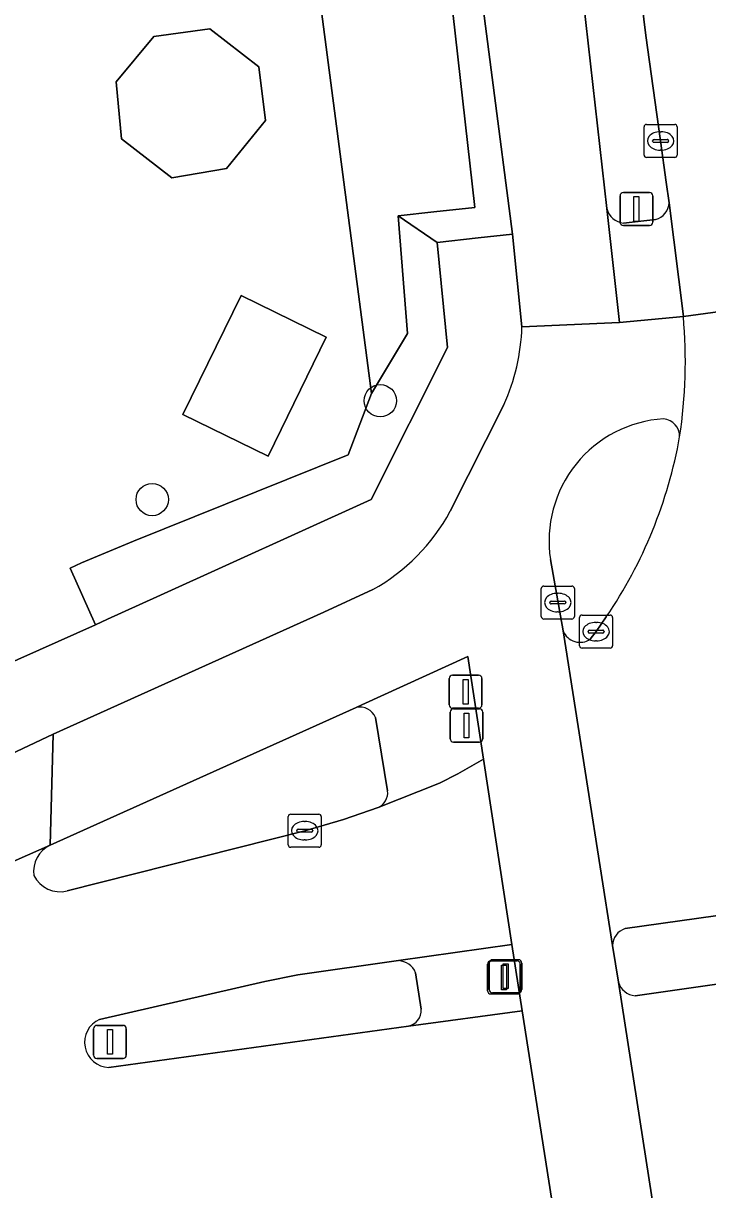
# Model space of a CAD drawing. Extents: x 158472 to 159562, y 388525 to 389606.
# Drawn here: x 159434.43 to 159455.14, y 389088.52 to 389123.84 of the extents above; entities that cross this region are included whole.
import ezdxf

# ---------------------------------------------------------------- set-up
doc = ezdxf.new("R2010")
doc.units = 0
for name, color, linetype in [('IMGEO_Berm_groen', 7, 'Continuous'), ('IMGEO_Boom', 7, 'Continuous'), ('IMGEO_Drukknoppaal', 7, 'Continuous'), ('IMGEO_Erf', 7, 'Continuous'), ('IMGEO_Fietspad_gesloten', 7, 'Continuous'), ('IMGEO_Groenvoorziening', 7, 'Continuous'), ('IMGEO_Kolk', 7, 'Continuous'), ('IMGEO_Pand', 7, 'Continuous'), ('IMGEO_Rijbaan_lokaal_gesloten', 7, 'Continuous'), ('IMGEO_Rijbaan_regionaal_gesloten', 7, 'Continuous'), ('IMGEO_Verkeersbordpaal', 7, 'Continuous'), ('IMGEO_Verkeerseiland_gesloten', 7, 'Continuous'), ('IMGEO_Verkeerseiland_groen', 7, 'Continuous'), ('IMGEO_Verkeersregelinstallatiepaal', 7, 'Continuous'), ('IMGEO_Voetpad_open', 7, 'Continuous')]:
    doc.layers.add(name, color=color, linetype=linetype)

msp = doc.modelspace()

# ---------------------------------------------------------------- linework, layer by layer
at = {"layer": 'IMGEO_Berm_groen'}
for points in [[(159440.638, 389209.165), (159439.194, 389230.409), (159437.69, 389250.509), (159437.043, 389251.371), (159436.841, 389251.663), (159440.189, 389205.477), (159440.992, 389185.011), (159443.773, 389156.646), (159448.098, 389118.263), (159446.858, 389118.128), (159445.778, 389118.011), (159446.958, 389117.207), (159448.202, 389117.341), (159449.238, 389117.453), (159448.006, 389126.954), (159446.342, 389141.566), (159444.822, 389156.745), (159444.814, 389156.823), (159443.183, 389172.555)], [(159453.978, 389118.408), (159453.892, 389119.034), (159453.721, 389120.277), (159453.276, 389123.475), (159452.908, 389126.447), (159452.073, 389134.594), (159451.334, 389142.285), (159450.699, 389148.899), (159449.347, 389163.242), (159448.378, 389173.58), (159447.371, 389183.917), (159446.467, 389193.326), (159445.583, 389202.694), (159445.492, 389203.938)], [(159446.259, 389173.133), (159447.887, 389157), (159449.406, 389142.109), (159451.103, 389127.001), (159452.091, 389118.231)], [(159452.599, 389117.791), (159453.567, 389117.903)]]:
    msp.add_lwpolyline(points, dxfattribs=at)
msp.add_lwpolyline([(159447.267, 389114.02), (159446.958, 389117.207), (159445.778, 389118.011), (159446.063, 389114.45), (159444.972, 389112.632), (159444.265, 389110.777), (159437.772, 389108.161), (159436.197, 389107.501), (159435.849, 389107.341), (159436.614, 389105.63), (159436.981, 389105.794), (159438.478, 389106.475), (159444.956, 389109.423)], close=True, dxfattribs=at)
for centre, radius, start, end in [((159452.662, 389118.377), 0.59, 194.3676, 263.838), ((159453.44, 389118.426), 0.538, 283.6552, 358.0632)]:
    msp.add_arc(centre, radius, start, end, dxfattribs=at)
at = {"layer": 'IMGEO_Boom'}
for centre in [(159445.236, 389112.411), (159438.334, 389109.418)]:
    msp.add_circle(centre, 0.489, dxfattribs=at)
at = {"layer": 'IMGEO_Drukknoppaal'}
for p, q in [((159447.423, 389104.098), (159448.213, 389104.098)), ((159448.213, 389104.098), (159447.423, 389104.098)), ((159447.323, 389103.198), (159447.323, 389103.998)), ((159447.323, 389103.998), (159447.323, 389103.198)), ((159448.313, 389103.998), (159448.313, 389103.198)), ((159448.313, 389103.198), (159448.313, 389103.998)), ((159448.213, 389103.098), (159447.423, 389103.098)), ((159447.423, 389103.098), (159448.213, 389103.098))]:
    msp.add_line(p, q, dxfattribs=at)
msp.add_lwpolyline([(159447.743, 389103.973), (159447.893, 389103.973), (159447.893, 389103.223), (159447.743, 389103.223), (159447.743, 389103.973)], dxfattribs=at)
for centre, start, end in [((159447.423, 389103.998), 90, 180), ((159447.423, 389103.998), 90, 180), ((159448.213, 389103.998), 0, 90), ((159448.213, 389103.998), 360, 90), ((159447.423, 389103.198), 180, 270), ((159447.423, 389103.198), 180, 270), ((159448.213, 389103.198), 270, 0), ((159448.213, 389103.198), 270, 0)]:
    msp.add_arc(centre, 0.1, start, end, dxfattribs=at)
at = {"layer": 'IMGEO_Erf'}
msp.add_lwpolyline([(159408.591, 389095.409), (159417.887, 389097.948), (159417.633, 389100.024), (159418.806, 389100.168), (159418.206, 389105.065), (159420.722, 389105.373), (159423.239, 389105.682), (159423.839, 389100.785), (159421.324, 389100.477), (159421.497, 389099.156), (159427.179, 389101.37), (159428.513, 389102.01), (159436.614, 389105.63), (159435.849, 389107.341), (159436.197, 389107.501), (159437.772, 389108.161), (159444.265, 389110.777), (159444.972, 389112.632), (159443.27, 389125.667)], dxfattribs=at)
for points in [[(159437.245, 389122.072), (159438.378, 389123.444), (159440.079, 389123.672), (159441.564, 389122.523), (159441.763, 389120.9), (159440.587, 389119.443), (159438.928, 389119.159), (159437.401, 389120.343)], [(159443.603, 389114.333), (159441.84, 389110.729), (159439.261, 389111.991), (159441.025, 389115.595)]]:
    msp.add_lwpolyline(points, close=True, dxfattribs=at)
at = {"layer": 'IMGEO_Fietspad_gesloten'}
for points in [[(159443.183, 389172.555), (159444.814, 389156.823), (159444.822, 389156.745), (159446.342, 389141.566), (159448.006, 389126.954), (159449.238, 389117.453), (159449.525, 389114.646), (159452.478, 389114.775), (159452.091, 389118.231), (159451.103, 389127.001), (159449.406, 389142.109), (159447.887, 389157), (159446.259, 389173.133)], [(159454.41, 389114.962), (159452.478, 389114.775), (159449.525, 389114.646)], [(159448.977, 389112.283), (159447.354, 389109.062)], [(159450.771, 389105.441), (159450.387, 389107.606)], [(159445.013, 389106.691), (159443.531, 389106.004), (159435.34, 389102.313), (159435.25, 389098.952), (159444.508, 389103.124), (159444.675, 389103.202), (159447.882, 389104.665), (159448.357, 389101.553), (159449.217, 389095.95), (159449.527, 389093.933), (159450.515, 389087.617), (159451.659, 389080.125), (159447.983, 389080.776), (159429.023, 389083.652), (159429.518, 389080.548), (159452.175, 389077.078)], [(159454.383, 389082.303), (159453.735, 389086.477), (159452.441, 389094.801), (159452.264, 389095.911), (159450.771, 389105.441)]]:
    msp.add_lwpolyline(points, dxfattribs=at)
for centre, radius, start, end in [((159443.169, 389114.875), 6.36, 335.9505, 357.9363), ((159439.067, 389113.615), 15.402, 351.4297, 5.016), ((159454.044, 389108.17), 3.7, 93.5887, 188.7739), ((159453.759, 389111.327), 0.538, 359.2054, 84.3362), ((159442.046, 389111.962), 6.049, 299.3781, 331.3515)]:
    msp.add_arc(centre, radius, start, end, dxfattribs=at)
at = {"layer": 'IMGEO_Groenvoorziening'}
msp.add_lwpolyline([(159397.477, 389250.186), (159397.577, 389250), (159399.515, 389246.412), (159400.465, 389246.538), (159400.419, 389246.904), (159408.103, 389247.922), (159408.152, 389247.555), (159425.484, 389249.849), (159426.61, 389242.595), (159427.492, 389236.513), (159427.504, 389236.43), (159427.522, 389236.307), (159432.197, 389201.326), (159438.143, 389156.117), (159439.959, 389142.309), (159441.05, 389142.452), (159442.431, 389132.007), (159443.27, 389125.667), (159444.972, 389112.632), (159446.063, 389114.45), (159445.778, 389118.011), (159446.858, 389118.128), (159448.098, 389118.263), (159443.773, 389156.646)], dxfattribs=at)
at = {"layer": 'IMGEO_Kolk'}
for p, q in [((159453.22, 389119.851), (159453.22, 389120.703)), ((159453.295, 389120.777), (159454.147, 389120.777)), ((159454.221, 389120.703), (159454.221, 389119.851)), ((159453.479, 389120.271), (159453.479, 389120.283)), ((159453.522, 389120.32), (159453.92, 389120.32)), ((159453.708, 389120.557), (159453.733, 389120.557)), ((159453.963, 389120.283), (159453.963, 389120.271)), ((159453.917, 389120.234), (159453.519, 389120.234)), ((159453.731, 389119.997), (159453.706, 389119.997)), ((159454.147, 389119.777), (159453.295, 389119.777)), ((159450.109, 389105.874), (159450.109, 389106.726)), ((159450.184, 389106.8), (159451.036, 389106.8)), ((159450.597, 389106.58), (159450.622, 389106.58)), ((159451.11, 389106.726), (159451.11, 389105.874)), ((159450.368, 389106.294), (159450.368, 389106.306)), ((159450.806, 389106.257), (159450.408, 389106.257)), ((159450.411, 389106.343), (159450.809, 389106.343)), ((159450.852, 389106.306), (159450.852, 389106.294)), ((159451.036, 389105.8), (159450.184, 389105.8)), ((159450.62, 389106.02), (159450.595, 389106.02)), ((159451.268, 389104.994), (159451.268, 389105.846)), ((159451.343, 389105.92), (159452.195, 389105.92)), ((159452.269, 389105.846), (159452.269, 389104.994)), ((159451.57, 389105.463), (159451.968, 389105.463)), ((159451.756, 389105.7), (159451.781, 389105.7)), ((159451.527, 389105.414), (159451.527, 389105.426)), ((159451.965, 389105.377), (159451.567, 389105.377)), ((159451.779, 389105.14), (159451.754, 389105.14)), ((159452.011, 389105.426), (159452.011, 389105.414)), ((159452.195, 389104.92), (159451.343, 389104.92)), ((159442.45, 389098.965), (159442.45, 389099.817)), ((159442.525, 389099.891), (159443.377, 389099.891)), ((159443.451, 389099.817), (159443.451, 389098.965)), ((159442.938, 389099.671), (159442.963, 389099.671)), ((159442.709, 389099.385), (159442.709, 389099.397)), ((159443.147, 389099.348), (159442.749, 389099.348)), ((159442.752, 389099.434), (159443.15, 389099.434)), ((159442.961, 389099.111), (159442.936, 389099.111)), ((159443.193, 389099.397), (159443.193, 389099.385)), ((159443.377, 389098.891), (159442.525, 389098.891))]:
    msp.add_line(p, q, dxfattribs=at)
for points in [[(159453.22, 389119.851), (159453.22, 389120.703)], [(159453.295, 389120.777), (159454.147, 389120.777)], [(159454.221, 389120.703), (159454.221, 389119.851)], [(159454.147, 389119.777), (159453.295, 389119.777)], [(159450.109, 389105.874), (159450.109, 389106.726)], [(159450.184, 389106.8), (159451.036, 389106.8)], [(159451.11, 389106.726), (159451.11, 389105.874)], [(159451.036, 389105.8), (159450.184, 389105.8)], [(159451.268, 389104.994), (159451.268, 389105.846)], [(159451.343, 389105.92), (159452.195, 389105.92)], [(159452.269, 389105.846), (159452.269, 389104.994)], [(159452.195, 389104.92), (159451.343, 389104.92)], [(159442.45, 389098.965), (159442.45, 389099.817)], [(159442.525, 389099.891), (159443.377, 389099.891)], [(159443.451, 389099.817), (159443.451, 389098.965)], [(159443.377, 389098.891), (159442.525, 389098.891)]]:
    msp.add_lwpolyline(points, dxfattribs=at)
for centre, radius, start, end in [((159453.297, 389120.701), 0.0765, 91.552, 178.448), ((159453.297, 389120.701), 0.0765, 91.552, 178.448), ((159454.145, 389120.701), 0.0765, 1.552, 88.448), ((159454.145, 389120.701), 0.0765, 1.552, 88.448), ((159453.519, 389120.28), 0.0403, 85.8775, 175.7526), ((159453.924, 389120.282), 0.0386, 1.7309, 96.639), ((159453.516, 389120.27), 0.0366, 178.938, 274.7102), ((159453.92, 389120.277), 0.043, 264.8664, 352.4533), ((159453.297, 389119.853), 0.0765, 181.552, 268.448), ((159453.297, 389119.853), 0.0765, 181.552, 268.448), ((159454.145, 389119.853), 0.0765, 271.552, 358.448), ((159454.145, 389119.853), 0.0765, 271.552, 358.448), ((159450.186, 389106.724), 0.0765, 91.552, 178.448), ((159450.186, 389106.724), 0.0765, 91.552, 178.448), ((159451.034, 389106.724), 0.0765, 1.552, 88.448), ((159451.034, 389106.724), 0.0765, 1.552, 88.448), ((159450.408, 389106.303), 0.0403, 85.8775, 175.7526), ((159450.405, 389106.293), 0.0366, 178.938, 274.7102), ((159450.809, 389106.3), 0.043, 264.8664, 352.4533), ((159450.813, 389106.305), 0.0386, 1.7309, 96.639), ((159450.186, 389105.876), 0.0765, 181.552, 268.448), ((159450.186, 389105.876), 0.0765, 181.552, 268.448), ((159451.034, 389105.876), 0.0765, 271.552, 358.448), ((159451.034, 389105.876), 0.0765, 271.552, 358.448), ((159451.345, 389105.844), 0.0765, 91.552, 178.448), ((159451.345, 389105.844), 0.0765, 91.552, 178.448), ((159452.193, 389105.844), 0.0765, 1.552, 88.448), ((159452.193, 389105.844), 0.0765, 1.552, 88.448), ((159451.567, 389105.423), 0.0403, 85.8775, 175.7526), ((159451.972, 389105.425), 0.0386, 1.7309, 96.639), ((159451.564, 389105.413), 0.0366, 178.938, 274.7102), ((159451.968, 389105.42), 0.043, 264.8664, 352.4533), ((159451.345, 389104.996), 0.0765, 181.552, 268.448), ((159451.345, 389104.996), 0.0765, 181.552, 268.448), ((159452.193, 389104.996), 0.0765, 271.552, 358.448), ((159452.193, 389104.996), 0.0765, 271.552, 358.448), ((159442.527, 389099.815), 0.0765, 91.552, 178.448), ((159442.527, 389099.815), 0.0765, 91.552, 178.448), ((159443.375, 389099.815), 0.0765, 1.552, 88.448), ((159443.375, 389099.815), 0.0765, 1.552, 88.448), ((159442.749, 389099.394), 0.0403, 85.8775, 175.7526), ((159443.154, 389099.396), 0.0386, 1.7309, 96.639), ((159442.746, 389099.384), 0.0366, 178.938, 274.7102), ((159443.15, 389099.391), 0.043, 264.8664, 352.4533), ((159442.527, 389098.967), 0.0765, 181.552, 268.448), ((159442.527, 389098.967), 0.0765, 181.552, 268.448), ((159443.375, 389098.967), 0.0765, 271.552, 358.448), ((159443.375, 389098.967), 0.0765, 271.552, 358.448)]:
    msp.add_arc(centre, radius, start, end, dxfattribs=at)
for centre, major_axis, ratio, start_param, end_param in [((159453.707, 389120.277), (-0.387, 0.002), 0.722429, 4.712389, 7.853982), ((159453.732, 389120.277), (-0.39, 0.002), 0.717154, 1.570796, 4.712389), ((159450.596, 389106.3), (-0.387, 0.002), 0.722429, 4.712389, 7.853982), ((159450.621, 389106.3), (-0.39, 0.002), 0.717154, 1.570796, 4.712389), ((159451.755, 389105.42), (-0.387, 0.002), 0.722429, 4.712389, 7.853982), ((159451.78, 389105.42), (-0.39, 0.002), 0.717154, 1.570796, 4.712389), ((159442.937, 389099.391), (-0.387, 0.002), 0.722429, 4.712389, 7.853982), ((159442.962, 389099.391), (-0.39, 0.002), 0.717154, 1.570796, 4.712389)]:
    msp.add_ellipse(centre, major_axis=major_axis, ratio=ratio, start_param=start_param, end_param=end_param, dxfattribs=at)
at = {"layer": 'IMGEO_Pand'}
for points in [[(159441.564, 389122.523), (159440.079, 389123.672), (159438.378, 389123.444), (159437.245, 389122.072), (159437.401, 389120.343), (159438.928, 389119.159), (159440.587, 389119.443), (159441.763, 389120.9)], [(159443.603, 389114.333), (159441.025, 389115.595), (159439.261, 389111.991), (159441.84, 389110.729)]]:
    msp.add_lwpolyline(points, close=True, dxfattribs=at)
at = {"layer": 'IMGEO_Rijbaan_lokaal_gesloten'}
for points in [[(159418.501, 389092.976), (159421.477, 389093.794), (159427.352, 389095.639), (159428.992, 389096.202), (159435.25, 389098.952), (159435.34, 389102.313), (159433.301, 389101.359), (159427.673, 389098.918), (159423.033, 389096.966)], [(159436.739, 389093.678), (159441.738, 389094.826), (159442.743, 389095.028), (159445.789, 389095.456), (159449.217, 389095.95), (159448.357, 389101.553), (159447.584, 389101.111), (159447.027, 389100.831), (159445.174, 389100.09), (159444.124, 389099.727), (159442.951, 389099.391), (159435.764, 389097.568)], [(159435.25, 389098.952), (159428.992, 389096.202), (159427.352, 389095.639), (159421.477, 389093.794), (159418.501, 389092.976), (159412.98, 389091.5)], [(159429.046, 389084.692), (159441.842, 389086.455), (159447.055, 389087.185), (159447.08, 389087.183), (159447.105, 389087.181), (159450.515, 389087.617), (159449.527, 389093.933), (159446.089, 389093.471), (159437.021, 389092.225)]]:
    msp.add_lwpolyline(points, dxfattribs=at)
for centre, radius, start, end in [((159435.626, 389098.15), 0.886, 115.1043, 187.2452), ((159435.549, 389098.437), 0.896, 206.4801, 283.9125), ((159437.045, 389092.983), 0.759, 113.7613, 268.2057)]:
    msp.add_arc(centre, radius, start, end, dxfattribs=at)
at = {"layer": 'IMGEO_Rijbaan_regionaal_gesloten'}
for points in [[(159445.492, 389203.938), (159445.583, 389202.694), (159446.467, 389193.326), (159447.371, 389183.917), (159448.378, 389173.58), (159449.347, 389163.242), (159450.699, 389148.899), (159451.334, 389142.285), (159452.073, 389134.594), (159452.908, 389126.447), (159453.276, 389123.475), (159453.721, 389120.277), (159453.892, 389119.034), (159453.978, 389118.408), (159454.41, 389114.962), (159464.494, 389116.339), (159463.785, 389119.742)], [(159467.632, 389107.666), (159466.376, 389109.942), (159465.891, 389111.054), (159465.164, 389112.953), (159464.941, 389113.823), (159464.494, 389116.339), (159454.41, 389114.962)], [(159452.077, 389105.866), (159451.769, 389105.42), (159451.589, 389105.195)], [(159450.771, 389105.441), (159452.264, 389095.911)], [(159452.648, 389096.427), (159458.188, 389097.207)], [(159458.521, 389095.188), (159452.95, 389094.395)], [(159452.441, 389094.801), (159453.735, 389086.477)]]:
    msp.add_lwpolyline(points, dxfattribs=at)
for centre, radius, start, end in [((159439.067, 389113.615), 15.402, 351.4297, 5.016), ((159440.421, 389113.789), 14.094, 325.7941, 349.9093), ((159451.276, 389105.638), 0.543, 201.3364, 305.188), ((159452.815, 389095.902), 0.551, 107.6363, 179.0515), ((159452.994, 389094.973), 0.579, 197.2352, 265.6101)]:
    msp.add_arc(centre, radius, start, end, dxfattribs=at)
at = {"layer": 'IMGEO_Verkeersbordpaal'}
for p, q in [((159436.66, 389093.496), (159437.45, 389093.496)), ((159437.45, 389093.496), (159436.66, 389093.496)), ((159436.56, 389092.596), (159436.56, 389093.396)), ((159436.56, 389093.396), (159436.56, 389092.596)), ((159437.55, 389093.396), (159437.55, 389092.596)), ((159437.55, 389092.596), (159437.55, 389093.396)), ((159437.45, 389092.496), (159436.66, 389092.496)), ((159436.66, 389092.496), (159437.45, 389092.496))]:
    msp.add_line(p, q, dxfattribs=at)
msp.add_lwpolyline([(159436.98, 389093.371), (159437.13, 389093.371), (159437.13, 389092.621), (159436.98, 389092.621), (159436.98, 389093.371)], dxfattribs=at)
for centre, start, end in [((159436.66, 389093.396), 90, 180), ((159436.66, 389093.396), 90, 180), ((159437.45, 389093.396), 0, 90), ((159437.45, 389093.396), 360, 90), ((159436.66, 389092.596), 180, 270), ((159436.66, 389092.596), 180, 270), ((159437.45, 389092.596), 270, 0), ((159437.45, 389092.596), 270, 0)]:
    msp.add_arc(centre, 0.1, start, end, dxfattribs=at)
at = {"layer": 'IMGEO_Verkeerseiland_gesloten'}
for points in [[(159458.188, 389097.207), (159452.648, 389096.427)], [(159452.264, 389095.911), (159452.441, 389094.801)], [(159452.95, 389094.395), (159458.521, 389095.188)]]:
    msp.add_lwpolyline(points, dxfattribs=at)
for centre, radius, start, end in [((159452.815, 389095.902), 0.551, 107.6363, 179.0515), ((159452.994, 389094.973), 0.579, 197.2352, 265.6101)]:
    msp.add_arc(centre, radius, start, end, dxfattribs=at)
at = {"layer": 'IMGEO_Verkeerseiland_groen'}
for points in [[(159450.387, 389107.606), (159450.771, 389105.441)], [(159451.589, 389105.195), (159451.769, 389105.42), (159452.077, 389105.866)], [(159444.508, 389103.124), (159435.25, 389098.952)], [(159445.458, 389100.599), (159445.096, 389102.82)], [(159435.764, 389097.568), (159442.951, 389099.391), (159444.124, 389099.727), (159445.174, 389100.09)], [(159445.789, 389095.456), (159442.743, 389095.028), (159441.738, 389094.826), (159436.739, 389093.678)], [(159446.476, 389093.983), (159446.306, 389095.09)], [(159437.021, 389092.225), (159446.089, 389093.471)]]:
    msp.add_lwpolyline(points, dxfattribs=at)
for centre, radius, start, end in [((159454.044, 389108.17), 3.7, 93.5887, 188.7739), ((159453.759, 389111.327), 0.538, 359.2054, 84.3362), ((159440.421, 389113.789), 14.094, 325.7941, 349.9093), ((159451.276, 389105.638), 0.543, 201.3364, 305.188), ((159444.61, 389102.6), 0.534, 24.3311, 100.9904), ((159444.952, 389100.548), 0.509, 295.885, 5.7958), ((159435.626, 389098.15), 0.886, 115.1043, 187.2452), ((159435.549, 389098.437), 0.896, 206.4801, 283.9125), ((159445.757, 389094.863), 0.594, 22.5004, 86.9079), ((159445.978, 389093.957), 0.498, 282.8223, 3.0093), ((159437.045, 389092.983), 0.759, 113.7613, 268.2057)]:
    msp.add_arc(centre, radius, start, end, dxfattribs=at)
at = {"layer": 'IMGEO_Verkeersregelinstallatiepaal'}
for p, q in [((159452.493, 389117.816), (159452.493, 389118.616)), ((159452.493, 389118.616), (159452.493, 389117.816)), ((159452.593, 389118.716), (159453.383, 389118.716)), ((159453.383, 389118.716), (159452.593, 389118.716)), ((159453.483, 389118.616), (159453.483, 389117.816)), ((159453.483, 389117.816), (159453.483, 389118.616)), ((159453.383, 389117.716), (159452.593, 389117.716)), ((159452.593, 389117.716), (159453.383, 389117.716)), ((159447.351, 389102.177), (159447.351, 389102.977)), ((159447.351, 389102.977), (159447.351, 389102.177)), ((159447.451, 389103.077), (159448.241, 389103.077)), ((159448.241, 389103.077), (159447.451, 389103.077)), ((159448.341, 389102.977), (159448.341, 389102.177)), ((159448.341, 389102.177), (159448.341, 389102.977)), ((159448.241, 389102.077), (159447.451, 389102.077)), ((159447.451, 389102.077), (159448.241, 389102.077)), ((159448.484, 389094.547), (159448.484, 389095.347)), ((159448.484, 389095.347), (159448.484, 389094.547)), ((159448.533, 389094.585), (159448.533, 389095.385)), ((159448.533, 389095.385), (159448.533, 389094.585)), ((159448.584, 389095.447), (159449.374, 389095.447)), ((159449.374, 389095.447), (159448.584, 389095.447)), ((159448.633, 389095.485), (159449.423, 389095.485)), ((159449.423, 389095.485), (159448.633, 389095.485)), ((159449.474, 389095.347), (159449.474, 389094.547)), ((159449.474, 389094.547), (159449.474, 389095.347)), ((159449.523, 389095.385), (159449.523, 389094.585)), ((159449.523, 389094.585), (159449.523, 389095.385)), ((159449.374, 389094.447), (159448.584, 389094.447)), ((159448.584, 389094.447), (159449.374, 389094.447)), ((159449.423, 389094.485), (159448.633, 389094.485)), ((159448.633, 389094.485), (159449.423, 389094.485))]:
    msp.add_line(p, q, dxfattribs=at)
for points in [[(159452.913, 389118.591), (159453.063, 389118.591), (159453.063, 389117.841), (159452.913, 389117.841), (159452.913, 389118.591)], [(159447.771, 389102.952), (159447.921, 389102.952), (159447.921, 389102.202), (159447.771, 389102.202), (159447.771, 389102.952)], [(159448.904, 389095.322), (159449.054, 389095.322), (159449.054, 389094.572), (159448.904, 389094.572), (159448.904, 389095.322)], [(159448.953, 389095.36), (159449.103, 389095.36), (159449.103, 389094.61), (159448.953, 389094.61), (159448.953, 389095.36)]]:
    msp.add_lwpolyline(points, dxfattribs=at)
for centre, start, end in [((159452.593, 389118.616), 90, 180), ((159452.593, 389118.616), 90, 180), ((159453.383, 389118.616), 0, 90), ((159453.383, 389118.616), 360, 90), ((159452.593, 389117.816), 180, 270), ((159452.593, 389117.816), 180, 270), ((159453.383, 389117.816), 270, 0), ((159453.383, 389117.816), 270, 0), ((159447.451, 389102.977), 90, 180), ((159447.451, 389102.977), 90, 180), ((159448.241, 389102.977), 0, 90), ((159448.241, 389102.977), 360, 90), ((159447.451, 389102.177), 180, 270), ((159447.451, 389102.177), 180, 270), ((159448.241, 389102.177), 270, 0), ((159448.241, 389102.177), 270, 0), ((159448.584, 389095.347), 90, 180), ((159448.584, 389095.347), 90, 180), ((159448.633, 389095.385), 90, 180), ((159448.633, 389095.385), 90, 180), ((159449.374, 389095.347), 0, 90), ((159449.374, 389095.347), 360, 90), ((159449.423, 389095.385), 0, 90), ((159449.423, 389095.385), 360, 90), ((159448.584, 389094.547), 180, 270), ((159448.584, 389094.547), 180, 270), ((159448.633, 389094.585), 180, 270), ((159448.633, 389094.585), 180, 270), ((159449.374, 389094.547), 270, 0), ((159449.374, 389094.547), 270, 0), ((159449.423, 389094.585), 270, 0), ((159449.423, 389094.585), 270, 0)]:
    msp.add_arc(centre, 0.1, start, end, dxfattribs=at)
at = {"layer": 'IMGEO_Voetpad_open'}
for points in [[(159452.091, 389118.231), (159452.478, 389114.775), (159454.41, 389114.962), (159453.978, 389118.408)], [(159453.567, 389117.903), (159452.599, 389117.791)], [(159449.525, 389114.646), (159449.238, 389117.453), (159448.202, 389117.341), (159446.958, 389117.207), (159447.267, 389114.02), (159444.956, 389109.423), (159438.478, 389106.475), (159436.981, 389105.794), (159436.614, 389105.63), (159428.513, 389102.01), (159427.179, 389101.37), (159421.497, 389099.156), (159417.887, 389097.948), (159408.591, 389095.409), (159399.051, 389093.427), (159388.662, 389091.773), (159384.106, 389093.623), (159381.538, 389093.226)], [(159447.354, 389109.062), (159448.977, 389112.283)], [(159423.033, 389096.966), (159427.673, 389098.918), (159433.301, 389101.359), (159435.34, 389102.313), (159443.531, 389106.004), (159445.013, 389106.691)], [(159445.174, 389100.09), (159447.027, 389100.831), (159447.584, 389101.111), (159448.357, 389101.553), (159447.882, 389104.665), (159444.675, 389103.202), (159444.508, 389103.124)], [(159445.096, 389102.82), (159445.458, 389100.599)], [(159449.217, 389095.95), (159445.789, 389095.456)], [(159446.089, 389093.471), (159449.527, 389093.933), (159449.217, 389095.95)], [(159446.306, 389095.09), (159446.476, 389093.983)]]:
    msp.add_lwpolyline(points, dxfattribs=at)
for centre, radius, start, end in [((159452.662, 389118.377), 0.59, 194.3676, 263.838), ((159453.44, 389118.426), 0.538, 283.6552, 358.0632), ((159443.169, 389114.875), 6.36, 335.9505, 357.9363), ((159442.046, 389111.962), 6.049, 299.3781, 331.3515), ((159444.61, 389102.6), 0.534, 24.3311, 100.9904), ((159444.952, 389100.548), 0.509, 295.885, 5.7958), ((159445.757, 389094.863), 0.594, 22.5004, 86.9079), ((159445.978, 389093.957), 0.498, 282.8223, 3.0093)]:
    msp.add_arc(centre, radius, start, end, dxfattribs=at)

doc.saveas('drawing.dxf')
